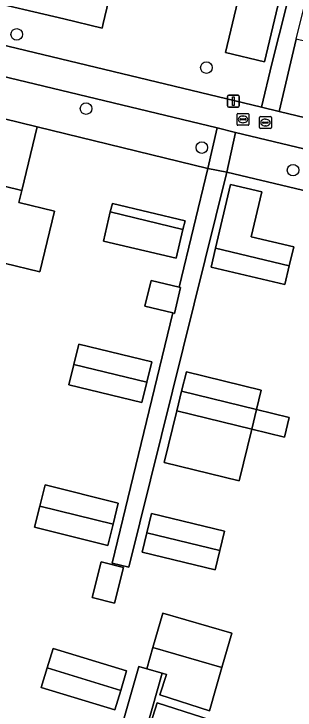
# Model space of a CAD drawing. Extents: x 162803 to 163818, y 381639 to 382475.
# Drawn here: x 163203.7 to 163227.4, y 382135.2 to 382193.9 of the extents above; entities that cross this region are included whole.
import ezdxf

# ---------------------------------------------------------------- set-up
doc = ezdxf.new("R2010")
doc.units = 0
for name, color, linetype in [('IMGEO_Boom', 7, 'Continuous'), ('IMGEO_Erf', 7, 'Continuous'), ('IMGEO_Groenvoorziening', 7, 'Continuous'), ('IMGEO_Kolk', 7, 'Continuous'), ('IMGEO_Lichtmast', 7, 'Continuous'), ('IMGEO_Pand', 7, 'Continuous'), ('IMGEO_Rioolput', 7, 'Continuous'), ('IMGEO_Voetpad_open', 7, 'Continuous')]:
    doc.layers.add(name, color=color, linetype=linetype)

msp = doc.modelspace()

# ---------------------------------------------------------------- linework, layer by layer
at = {"layer": 'IMGEO_Boom'}
for centre in [(163203.97, 382192.2), (163219.97, 382189.4), (163209.814, 382185.936), (163219.581, 382182.653), (163227.275, 382180.747)]:
    msp.add_circle(centre, 0.489, dxfattribs=at)
at = {"layer": 'IMGEO_Erf'}
for points in [[(163195.134, 382193.161), (163224.627, 382186.06), (163225.485, 382189.73), (163232.379, 382216.987)], [(163212.624, 382198.802), (163211.274, 382193.119), (163211.183, 382192.738), (163207.956, 382193.505), (163200.68, 382195.234)], [(163233.273, 382177.831), (163221.704, 382180.57), (163213.426, 382147.268), (163212.023, 382147.609), (163217.14, 382168.7), (163214.788, 382169.272), (163215.318, 382171.453), (163217.669, 382170.881), (163220.1, 382180.901), (163205.705, 382184.405), (163204.399, 382179.034), (163204.155, 382178.029), (163207.163, 382177.298), (163205.917, 382172.175), (163202.909, 382172.906)], [(163209.503, 382122.153), (163214.272, 382138.883), (163214.939, 382138.692), (163215.451, 382140.478), (163216.28, 382143.374), (163222.105, 382141.706), (163221.272, 382138.795), (163220.764, 382137.024), (163220.224, 382135.139), (163216.037, 382136.478), (163216.593, 382138.218), (163216.25, 382138.316), (163214.972, 382133.837)]]:
    msp.add_lwpolyline(points, dxfattribs=at)
for points in [[(163226.614, 382197.279), (163226.268, 382195.821), (163224.859, 382189.88), (163221.574, 382190.659), (163222.613, 382195.04), (163219.79, 382195.71), (163220.164, 382197.289), (163220.506, 382198.728)], [(163226.589, 382171.098), (163220.36, 382172.576), (163220.74, 382174.177), (163222.014, 382179.546), (163224.634, 382178.924), (163223.735, 382175.132), (163227.343, 382174.276), (163226.961, 382172.664)], [(163217.414, 382173.312), (163211.283, 382174.767), (163211.865, 382177.219), (163212.034, 382177.931), (163218.165, 382176.477), (163217.988, 382175.731)], [(163214.945, 382162.861), (163214.528, 382161.149), (163208.364, 382162.648), (163208.78, 382164.36), (163209.197, 382166.073), (163215.361, 382164.573)], [(163224.592, 382162.202), (163224.191, 382160.557), (163226.962, 382159.883), (163226.562, 382158.237), (163223.791, 382158.912), (163222.728, 382154.543), (163216.418, 382156.079), (163217.481, 382160.448), (163217.881, 382162.093), (163218.281, 382163.738)], [(163212.534, 382152.668), (163212.091, 382150.881), (163211.649, 382149.095), (163205.477, 382150.623), (163205.92, 382152.41), (163206.362, 382154.196)], [(163221.104, 382148.662), (163220.707, 382147.032), (163214.554, 382148.53), (163214.951, 382150.159), (163215.348, 382151.789), (163221.5, 382150.292)], [(163212.227, 382144.22), (163210.33, 382144.69), (163211.078, 382147.712), (163212.976, 382147.242)], [(163213.236, 382138.502), (163212.737, 382136.863), (163212.237, 382135.223), (163206.032, 382137.115), (163206.532, 382138.755), (163207.032, 382140.394)], [(163221.85, 382133.882), (163221.288, 382132.126), (163220.726, 382130.369), (163214.699, 382132.297), (163215.261, 382134.054), (163215.823, 382135.81)]]:
    msp.add_lwpolyline(points, close=True, dxfattribs=at)
at = {"layer": 'IMGEO_Groenvoorziening'}
msp.add_lwpolyline([(163244.218, 382187.781), (163227.554, 382191.804), (163226.098, 382185.706), (163251.602, 382179.565)], dxfattribs=at)
for points in [[(163220.872, 382184.309), (163194.519, 382190.638), (163193.704, 382187.277), (163198.564, 382186.142), (163205.705, 382184.405), (163220.1, 382180.901)], [(163234.051, 382181.144), (163222.418, 382183.938), (163221.704, 382180.57), (163233.273, 382177.831)]]:
    msp.add_lwpolyline(points, close=True, dxfattribs=at)
at = {"layer": 'IMGEO_Kolk'}
for p, q in [((163224.449, 382184.339), (163224.449, 382185.191)), ((163224.524, 382185.265), (163225.376, 382185.265)), ((163224.937, 382185.045), (163224.962, 382185.045)), ((163225.45, 382185.191), (163225.45, 382184.339)), ((163224.708, 382184.759), (163224.708, 382184.771)), ((163225.146, 382184.722), (163224.748, 382184.722)), ((163224.751, 382184.808), (163225.149, 382184.808)), ((163224.96, 382184.485), (163224.935, 382184.485)), ((163225.192, 382184.771), (163225.192, 382184.759)), ((163225.376, 382184.265), (163224.524, 382184.265))]:
    msp.add_line(p, q, dxfattribs=at)
for points in [[(163224.449, 382184.339), (163224.449, 382185.191)], [(163224.524, 382185.265), (163225.376, 382185.265)], [(163225.45, 382185.191), (163225.45, 382184.339)], [(163225.376, 382184.265), (163224.524, 382184.265)]]:
    msp.add_lwpolyline(points, dxfattribs=at)
for centre, radius, start, end in [((163224.526, 382185.189), 0.0765, 91.55205, 178.44795), ((163224.526, 382185.189), 0.0765, 91.55205, 178.44795), ((163225.374, 382185.189), 0.0765, 1.55205, 88.44795), ((163225.374, 382185.189), 0.0765, 1.55205, 88.44795), ((163224.526, 382184.341), 0.0765, 181.55205, 268.44795), ((163224.526, 382184.341), 0.0765, 181.55205, 268.44795), ((163224.748, 382184.768), 0.0403, 85.87752, 175.75265), ((163224.745, 382184.758), 0.0366, 178.93798, 274.71019), ((163225.149, 382184.765), 0.043, 264.86636, 352.45326), ((163225.153, 382184.77), 0.0386, 1.73085, 96.63898), ((163225.374, 382184.341), 0.0765, 271.55205, 358.44795), ((163225.374, 382184.341), 0.0765, 271.55205, 358.44795)]:
    msp.add_arc(centre, radius, start, end, dxfattribs=at)
for centre, major_axis, ratio, start_param, end_param in [((163224.936, 382184.765), (-0.387, 0.002), 0.722429, 4.712389, 7.853982), ((163224.961, 382184.765), (-0.39, 0.002), 0.717154, 1.570796, 4.712389)]:
    msp.add_ellipse(centre, major_axis=major_axis, ratio=ratio, start_param=start_param, end_param=end_param, dxfattribs=at)
at = {"layer": 'IMGEO_Lichtmast'}
for p, q in [((163221.751, 382186.172), (163221.751, 382186.972)), ((163221.751, 382186.972), (163221.751, 382186.172)), ((163221.851, 382187.072), (163222.641, 382187.072)), ((163222.641, 382187.072), (163221.851, 382187.072)), ((163222.741, 382186.972), (163222.741, 382186.172)), ((163222.741, 382186.172), (163222.741, 382186.972)), ((163222.641, 382186.072), (163221.851, 382186.072)), ((163221.851, 382186.072), (163222.641, 382186.072))]:
    msp.add_line(p, q, dxfattribs=at)
msp.add_lwpolyline([(163222.171, 382186.947), (163222.321, 382186.947), (163222.321, 382186.197), (163222.171, 382186.197), (163222.171, 382186.947)], dxfattribs=at)
for centre, start, end in [((163221.851, 382186.972), 90, 180), ((163221.851, 382186.972), 90, 180), ((163222.641, 382186.972), 0, 90), ((163222.641, 382186.972), 360, 90), ((163221.851, 382186.172), 180, 270), ((163221.851, 382186.172), 180, 270), ((163222.641, 382186.172), 270, 0), ((163222.641, 382186.172), 270, 0)]:
    msp.add_arc(centre, 0.1, start, end, dxfattribs=at)
at = {"layer": 'IMGEO_Pand'}
for points in [[(163212.624, 382198.802), (163209.409, 382199.566), (163209.479, 382199.857), (163202.211, 382201.604), (163200.68, 382195.234), (163207.956, 382193.505), (163211.183, 382192.738), (163211.274, 382193.119)], [(163220.164, 382197.289), (163219.79, 382195.71), (163222.613, 382195.04), (163221.574, 382190.659), (163224.859, 382189.88), (163226.268, 382195.821)], [(163204.399, 382179.034), (163205.705, 382184.405), (163198.564, 382186.142), (163197.258, 382180.77)], [(163207.163, 382177.298), (163204.155, 382178.029), (163204.399, 382179.034), (163197.258, 382180.77), (163195.768, 382174.642), (163202.909, 382172.906), (163205.917, 382172.175)], [(163220.74, 382174.177), (163226.961, 382172.664), (163227.343, 382174.276), (163223.735, 382175.132), (163224.634, 382178.924), (163222.014, 382179.546)], [(163217.988, 382175.731), (163218.165, 382176.477), (163212.034, 382177.931), (163211.865, 382177.219)], [(163217.988, 382175.731), (163211.865, 382177.219), (163211.283, 382174.767), (163217.414, 382173.312)], [(163220.74, 382174.177), (163220.36, 382172.576), (163226.589, 382171.098), (163226.961, 382172.664)], [(163217.669, 382170.881), (163215.318, 382171.453), (163214.788, 382169.272), (163217.14, 382168.7), (163217.264, 382168.67), (163217.794, 382170.851)], [(163208.78, 382164.36), (163214.945, 382162.861), (163215.361, 382164.573), (163209.197, 382166.073)], [(163214.945, 382162.861), (163208.78, 382164.36), (163208.364, 382162.648), (163214.528, 382161.149)], [(163217.881, 382162.093), (163224.191, 382160.557), (163224.592, 382162.202), (163218.281, 382163.738)], [(163217.881, 382162.093), (163217.481, 382160.448), (163223.791, 382158.912), (163224.191, 382160.557)], [(163223.791, 382158.912), (163217.481, 382160.448), (163216.418, 382156.079), (163222.728, 382154.543)], [(163223.791, 382158.912), (163226.562, 382158.237), (163226.962, 382159.883), (163224.191, 382160.557)], [(163205.92, 382152.41), (163212.091, 382150.881), (163212.534, 382152.668), (163206.362, 382154.196)], [(163212.091, 382150.881), (163205.92, 382152.41), (163205.477, 382150.623), (163211.649, 382149.095)], [(163214.951, 382150.159), (163221.104, 382148.662), (163221.5, 382150.292), (163215.348, 382151.789)], [(163221.104, 382148.662), (163214.951, 382150.159), (163214.554, 382148.53), (163220.707, 382147.032)], [(163210.33, 382144.69), (163212.227, 382144.22), (163212.976, 382147.242), (163211.078, 382147.712)], [(163215.451, 382140.478), (163221.272, 382138.795), (163222.105, 382141.706), (163216.28, 382143.374)], [(163206.532, 382138.755), (163212.737, 382136.863), (163213.236, 382138.502), (163207.032, 382140.394)], [(163221.272, 382138.795), (163215.451, 382140.478), (163214.939, 382138.692), (163216.25, 382138.316), (163216.593, 382138.218), (163216.037, 382136.478), (163220.224, 382135.139), (163220.764, 382137.024)], [(163206.532, 382138.755), (163206.032, 382137.115), (163212.237, 382135.223), (163212.737, 382136.863)], [(163215.261, 382134.054), (163221.288, 382132.126), (163221.85, 382133.882), (163215.823, 382135.81)]]:
    msp.add_lwpolyline(points, close=True, dxfattribs=at)
at = {"layer": 'IMGEO_Rioolput'}
for p, q in [((163222.627, 382185.532), (163223.479, 382185.532)), ((163222.552, 382184.606), (163222.552, 382185.458)), ((163222.811, 382185.026), (163222.811, 382185.038)), ((163223.249, 382184.989), (163222.851, 382184.989)), ((163222.854, 382185.075), (163223.252, 382185.075)), ((163223.04, 382185.312), (163223.065, 382185.312)), ((163223.295, 382185.038), (163223.295, 382185.026)), ((163223.553, 382185.458), (163223.553, 382184.606)), ((163223.479, 382184.532), (163222.627, 382184.532)), ((163223.063, 382184.752), (163223.038, 382184.752))]:
    msp.add_line(p, q, dxfattribs=at)
for points in [[(163222.627, 382185.532), (163223.479, 382185.532)], [(163222.552, 382184.606), (163222.552, 382185.458)], [(163223.553, 382185.458), (163223.553, 382184.606)], [(163223.479, 382184.532), (163222.627, 382184.532)]]:
    msp.add_lwpolyline(points, dxfattribs=at)
for centre, radius, start, end in [((163222.629, 382185.456), 0.0765, 91.55205, 178.44795), ((163222.629, 382185.456), 0.0765, 91.55205, 178.44795), ((163223.477, 382185.456), 0.0765, 1.55205, 88.44795), ((163223.477, 382185.456), 0.0765, 1.55205, 88.44795), ((163222.851, 382185.035), 0.0403, 85.87752, 175.75265), ((163222.848, 382185.025), 0.0366, 178.93798, 274.71019), ((163223.252, 382185.032), 0.043, 264.86636, 352.45326), ((163223.256, 382185.037), 0.0386, 1.73085, 96.63898), ((163222.629, 382184.608), 0.0765, 181.55205, 268.44795), ((163222.629, 382184.608), 0.0765, 181.55205, 268.44795), ((163223.477, 382184.608), 0.0765, 271.55205, 358.44795), ((163223.477, 382184.608), 0.0765, 271.55205, 358.44795)]:
    msp.add_arc(centre, radius, start, end, dxfattribs=at)
for centre, major_axis, ratio, start_param, end_param in [((163223.039, 382185.032), (-0.387, 0.002), 0.722429, 4.712389, 7.853982), ((163223.064, 382185.032), (-0.39, 0.002), 0.717154, 1.570796, 4.712389)]:
    msp.add_ellipse(centre, major_axis=major_axis, ratio=ratio, start_param=start_param, end_param=end_param, dxfattribs=at)
at = {"layer": 'IMGEO_Voetpad_open'}
for points in [[(163231.285, 382206.902), (163231.72, 382209.229), (163232.231, 382211.964), (163232.641, 382211.887), (163233.791, 382216.637), (163232.379, 382216.987), (163225.485, 382189.73), (163224.627, 382186.06), (163226.098, 382185.706), (163227.554, 382191.804), (163228.322, 382194.981), (163228.929, 382197.539), (163229.532, 382200.08)], [(163221.704, 382180.57), (163222.418, 382183.938), (163220.872, 382184.309), (163220.1, 382180.901)], [(163221.704, 382180.57), (163220.1, 382180.901), (163217.669, 382170.881), (163217.794, 382170.851), (163217.264, 382168.67), (163217.14, 382168.7), (163212.023, 382147.609), (163213.426, 382147.268)], [(163214.468, 382133.98), (163214.972, 382133.837), (163216.25, 382138.316), (163214.939, 382138.692), (163214.272, 382138.883), (163209.503, 382122.153), (163209.569, 382122.133), (163208.431, 382118.344), (163208.418, 382118.348), (163203.077, 382099.614), (163202.434, 382097.766), (163203.8, 382097.286), (163204.476, 382099.183)]]:
    msp.add_lwpolyline(points, close=True, dxfattribs=at)
for points in [[(163195.134, 382193.161), (163194.519, 382190.638), (163220.872, 382184.309), (163222.418, 382183.938), (163234.051, 382181.144), (163236.703, 382180.508), (163249.848, 382177.351)], [(163250.939, 382176.764), (163251.602, 382179.565), (163226.098, 382185.706), (163224.627, 382186.06), (163195.134, 382193.161)]]:
    msp.add_lwpolyline(points, dxfattribs=at)

doc.saveas('drawing.dxf')
